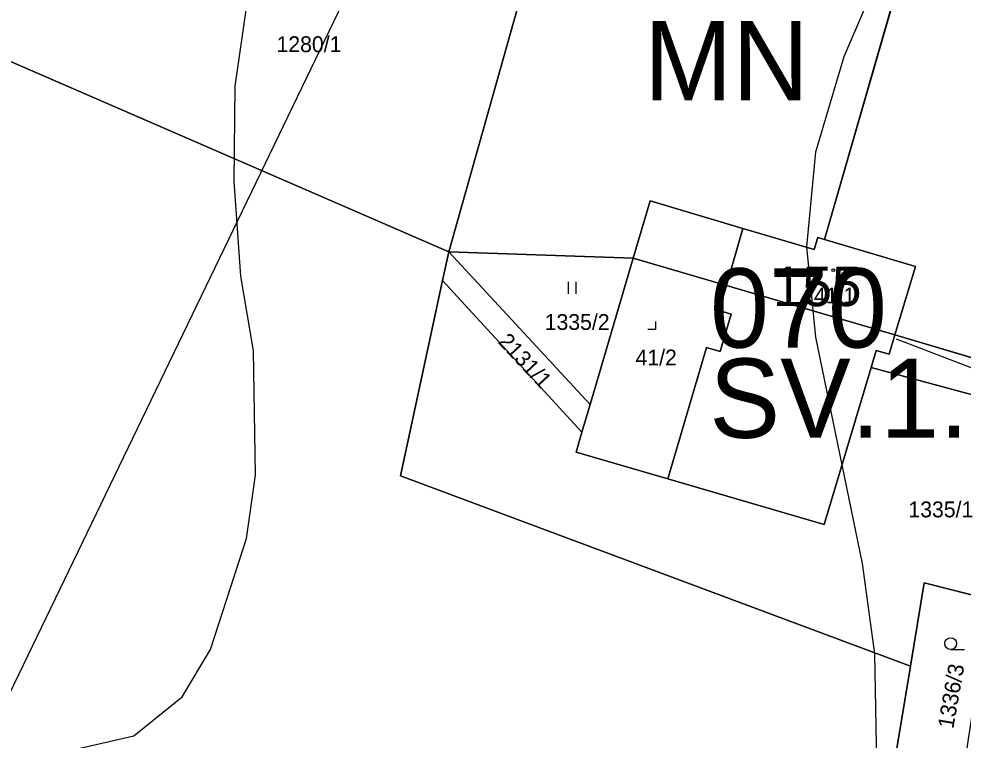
# Model space of a CAD drawing. Extents: x -706130 to -698555, y -971544 to -967260.
# Drawn here: x -704591.7 to -704472.7, y -969292.1 to -969201.1 of the extents above; entities that cross this region are included whole.
import ezdxf

# ---------------------------------------------------------------- set-up
doc = ezdxf.new("R2010")
doc.units = 0
for name, color, linetype in [('_Polohopis reambulance', 7, 'Continuous'), ('Archeologická naleziště S', 7, 'Continuous'), ('BPEJ I-II trida ochrany S', 7, 'Continuous'), ('Docházková izochrona - BUS S', 7, 'Continuous'), ('Docházková izochrona - VLAK N', 7, 'Continuous'), ('Hranice intravilán', 7, 'Continuous'), ('Kanalizace_stoka bez rozlišení N', 7, 'Continuous'), ('KN_Budovy', 7, 'Continuous'), ('KN_Budovy_cisla_domovni', 7, 'Continuous'), ('KN_Hranice_parcel', 7, 'Continuous'), ('KN_Hranice_parcel_vnitrni_kresba', 7, 'Continuous'), ('KN_Parcelni cisla', 7, 'Continuous'), ('KN_Polygon parcely', 7, 'Continuous'), ('KN_POZEMKY_13_ZASTAVENA PLOCHA', 7, 'Continuous'), ('KN_POZEMKY_14_OSTATNI PLOCHA', 7, 'Continuous'), ('KN_POZEMKY_2_ORNA PUDA', 7, 'Continuous'), ('KN_POZEMKY_5_ZAHRADA', 7, 'Continuous'), ('KN_POZEMKY_7_TTP', 7, 'Continuous'), ('KN_VYUZITI_13_zastavena plocha_zboreniste', 7, 'Continuous'), ('KN_VYUZITI_17_ostatni plocha_ostatni komunikace', 7, 'Continuous'), ('KN_VYUZITI_26_ostatni plocha_jina plocha', 7, 'Continuous'), ('KN_Značky budov', 7, 'Continuous'), ('KN_Značky kultur', 7, 'Continuous'), ('Plochy smíšené nezastavěného území všeobecné S', 7, 'Continuous'), ('Plochy smíšené obytné venkovské S', 7, 'Continuous'), ('Plochy zemědělské všeobecné CELEK S', 7, 'Continuous'), ('Regulační bloky v krajině S', 7, 'Continuous'), ('Regulační bloky zastavěné S', 7, 'Continuous'), ('Regulační bloky_číslo S NEZAPINAT', 7, 'Continuous'), ('Regulační kódy v krajině S', 7, 'Continuous'), ('Regulační kódy zastavěné S', 7, 'Continuous'), ('VÝŠKOPIS_vrstevnice hlavní', 7, 'Continuous'), ('VÝŠKOPIS_vrstevnice zesílená', 7, 'Continuous'), ('Zastavene uzemi N', 7, 'Continuous'), ('Zastavene uzemi plochy N', 7, 'Continuous')]:
    doc.layers.add(name, color=color, linetype=linetype)

msp = doc.modelspace()

# ---------------------------------------------------------------- linework, layer by layer
at = {"layer": '_Polohopis reambulance'}
msp.add_line((-704537.48, -969230.54), (-704525.4, -969187.55), dxfattribs=at)
at = {"layer": 'Archeologická naleziště S'}
msp.add_lwpolyline([(-704351.56, -970399.44), (-704434.56, -970338.94), (-704479.88, -969829.62), (-704673.44, -969453.38), (-704384.5, -968854), (-704158.5, -968821.19), (-704078.69, -969062.69), (-704202.94, -969793), (-704122.25, -969792.81), (-704213.31, -970265.25)], close=True, dxfattribs=at)
at = {"layer": 'BPEJ I-II trida ochrany S'}
for p, q in [((-704514.25, -969231.31), (-704512.09, -969224.08)), ((-704512.09, -969224.08), (-704500.4, -969227.58)), ((-704500.4, -969227.58), (-704491.44, -969230.25)), ((-704491.44, -969230.25), (-704490.98, -969228.72)), ((-704490.98, -969228.72), (-704490.13, -969228.97)), ((-704490.13, -969228.97), (-704478.67, -969232.4)), ((-704538.26, -969234.16), (-704537.48, -969230.54)), ((-704537.48, -969230.54), (-704519.67, -969249.77)), ((-704519.67, -969249.77), (-704514.25, -969231.31)), ((-704478.67, -969232.4), (-704481.24, -969241)), ((-704543.56, -969258.77), (-704538.26, -969234.16)), ((-704481.24, -969241), (-704462.77, -969246.5)), ((-704479.29, -969282.8), (-704543.56, -969258.77)), ((-704477.55, -969272.27), (-704479.29, -969282.8)), ((-704469.3, -969274.37), (-704477.55, -969272.27))]:
    msp.add_line(p, q, dxfattribs=at)
at = {"layer": 'Docházková izochrona - BUS S'}
msp.add_arc((-704475.99, -969462.4), 400, 57.5303, 230.2441, dxfattribs=at)
at = {"layer": 'Docházková izochrona - VLAK N'}
msp.add_circle((-704165.45, -969778.77), 800, dxfattribs=at)
at = {"layer": 'Hranice intravilán'}
msp.add_lwpolyline([(-704469.3, -969274.37), (-704477.55, -969272.27), (-704479.29, -969282.8), (-704543.56, -969258.77), (-704538.26, -969234.16), (-704537.48, -969230.54), (-704514.25, -969231.31), (-704512.09, -969224.08), (-704491.44, -969230.25), (-704490.98, -969228.72), (-704490.13, -969228.97), (-704480.27, -969194.76), (-704519.09, -969188.56), (-704525.4, -969187.55), (-704517.15, -969163.63), (-704519.77, -969158.28), (-704495.92, -969137.81), (-704479.43, -969122.49), (-704449.64, -969134.83)], dxfattribs=at)
at = {"layer": 'Kanalizace_stoka bez rozlišení N'}
msp.add_lwpolyline([(-704428.93, -969261.58), (-704481.05, -969241.53)], dxfattribs=at)
at = {"layer": 'KN_Budovy'}
msp.add_lwpolyline([(-704502.49, -969234.76), (-704481.24, -969241), (-704478.67, -969232.4), (-704490.13, -969228.97), (-704490.98, -969228.72), (-704491.44, -969230.25), (-704500.4, -969227.58)], close=True, dxfattribs=at)
at = {"layer": 'KN_Hranice_parcel'}
for p, q in [((-704490.13, -969228.97), (-704480.27, -969194.76)), ((-704538.26, -969234.16), (-704537.48, -969230.54)), ((-704537.48, -969230.54), (-704519.67, -969249.77)), ((-704537.48, -969230.54), (-704514.25, -969231.31)), ((-704514.25, -969231.31), (-704519.67, -969249.77)), ((-704520.7, -969253.29), (-704538.26, -969234.16)), ((-704481.24, -969241), (-704462.77, -969246.5)), ((-704466.63, -969249.86), (-704484.25, -969245.12)), ((-704519.67, -969249.77), (-704520.7, -969253.29)), ((-704479.29, -969282.8), (-704481.09, -969293.69))]:
    msp.add_line(p, q, dxfattribs=at)
for points in [[(-704637.33, -969183.87), (-704602.04, -969202.47), (-704537.48, -969230.54)], [(-704490.13, -969228.97), (-704490.98, -969228.72), (-704491.44, -969230.25), (-704500.4, -969227.58), (-704512.09, -969224.08), (-704514.25, -969231.31)], [(-704481.24, -969241), (-704478.67, -969232.4), (-704490.13, -969228.97)], [(-704514.25, -969231.31), (-704502.49, -969234.76), (-704503.42, -969237.95), (-704501.89, -969238.39), (-704503.27, -969243.1), (-704505, -969242.59), (-704509.86, -969259.17)], [(-704538.26, -969234.16), (-704543.56, -969258.77), (-704479.29, -969282.8)], [(-704484.25, -969245.12), (-704483.61, -969242.96), (-704481.97, -969243.44), (-704481.24, -969241)], [(-704509.86, -969259.17), (-704490.18, -969264.94), (-704484.25, -969245.12)], [(-704520.7, -969253.29), (-704521.43, -969255.78), (-704509.86, -969259.17)], [(-704479.29, -969282.8), (-704477.55, -969272.27), (-704469.3, -969274.37)]]:
    msp.add_lwpolyline(points, dxfattribs=at)
at = {"layer": 'KN_Hranice_parcel_vnitrni_kresba'}
for p, q in [((-704502.49, -969234.76), (-704500.4, -969227.58)), ((-704481.24, -969241), (-704502.49, -969234.76))]:
    msp.add_line(p, q, dxfattribs=at)
at = {"layer": 'KN_Polygon parcely'}
for points in [[(-704571.26, -969178.69), (-704573.73, -969169.89), (-704631.37, -969148.33), (-704633.73, -969147.45), (-704634.53, -969153.88), (-704637.33, -969183.87), (-704602.04, -969202.47), (-704537.48, -969230.54), (-704514.25, -969231.31), (-704512.09, -969224.08), (-704500.4, -969227.58), (-704491.44, -969230.25), (-704490.98, -969228.72), (-704490.13, -969228.97), (-704480.27, -969194.76), (-704519.09, -969188.56), (-704520.85, -969197.12)], [(-704613.26, -969357.13), (-704604.48, -969406.22), (-704592.94, -969425.46), (-704536.64, -969419.26), (-704498, -969415.85), (-704488.48, -969383.17), (-704485.83, -969345.6), (-704485.62, -969342.7), (-704481.09, -969293.69), (-704479.29, -969282.8), (-704543.56, -969258.77), (-704538.26, -969234.16), (-704537.48, -969230.54), (-704602.04, -969202.47), (-704637.33, -969183.87), (-704642.46, -969238.9), (-704626.11, -969294.2), (-704618.94, -969329.21)], [(-704447.98, -969210.75), (-704461.76, -969197.72), (-704480.27, -969194.76), (-704490.13, -969228.97), (-704478.67, -969232.4), (-704481.24, -969241), (-704462.77, -969246.5), (-704455.67, -969229.34)], [(-704491.44, -969230.25), (-704500.4, -969227.58), (-704512.09, -969224.08), (-704514.25, -969231.31), (-704502.49, -969234.76), (-704503.42, -969237.95), (-704501.89, -969238.39), (-704503.27, -969243.1), (-704505, -969242.59), (-704509.86, -969259.17), (-704490.18, -969264.94), (-704484.25, -969245.12), (-704483.61, -969242.96), (-704481.97, -969243.44), (-704481.24, -969241), (-704478.67, -969232.4), (-704490.13, -969228.97), (-704490.98, -969228.72)], [(-704519.67, -969249.77), (-704537.48, -969230.54), (-704538.26, -969234.16), (-704520.7, -969253.29)], [(-704537.48, -969230.54), (-704519.67, -969249.77), (-704514.25, -969231.31)], [(-704509.86, -969259.17), (-704505, -969242.59), (-704503.27, -969243.1), (-704501.89, -969238.39), (-704503.42, -969237.95), (-704502.49, -969234.76), (-704514.25, -969231.31), (-704519.67, -969249.77), (-704520.7, -969253.29), (-704521.43, -969255.78)], [(-704469.3, -969274.37), (-704467.23, -969260.73), (-704466.63, -969249.86), (-704484.25, -969245.12), (-704490.18, -969264.94), (-704509.86, -969259.17), (-704521.43, -969255.78), (-704520.7, -969253.29), (-704538.26, -969234.16), (-704543.56, -969258.77), (-704479.29, -969282.8), (-704477.55, -969272.27)], [(-704466.63, -969249.86), (-704464.45, -969250.44), (-704437.81, -969260.42), (-704430.78, -969263.06), (-704430.13, -969258.81), (-704462.77, -969246.5), (-704481.24, -969241), (-704481.97, -969243.44), (-704483.61, -969242.96), (-704484.25, -969245.12)], [(-704481.09, -969293.69), (-704472.65, -969296.41), (-704469.3, -969274.37), (-704477.55, -969272.27), (-704479.29, -969282.8)]]:
    msp.add_lwpolyline(points, close=True, dxfattribs=at)
at = {"layer": 'KN_POZEMKY_13_ZASTAVENA PLOCHA'}
for p, q in [((-704514.25, -969231.31), (-704512.09, -969224.08)), ((-704512.09, -969224.08), (-704500.4, -969227.58)), ((-704500.4, -969227.58), (-704491.44, -969230.25)), ((-704491.44, -969230.25), (-704490.98, -969228.72)), ((-704490.98, -969228.72), (-704490.13, -969228.97)), ((-704490.13, -969228.97), (-704478.67, -969232.4)), ((-704519.67, -969249.77), (-704514.25, -969231.31)), ((-704514.25, -969231.31), (-704502.49, -969234.76)), ((-704502.49, -969234.76), (-704514.25, -969231.31)), ((-704478.67, -969232.4), (-704481.24, -969241)), ((-704502.49, -969234.76), (-704503.42, -969237.95)), ((-704503.42, -969237.95), (-704502.49, -969234.76)), ((-704503.42, -969237.95), (-704501.89, -969238.39)), ((-704501.89, -969238.39), (-704503.42, -969237.95)), ((-704501.89, -969238.39), (-704503.27, -969243.1)), ((-704503.27, -969243.1), (-704501.89, -969238.39)), ((-704481.24, -969241), (-704481.97, -969243.44)), ((-704505, -969242.59), (-704509.86, -969259.17)), ((-704509.86, -969259.17), (-704505, -969242.59)), ((-704503.27, -969243.1), (-704505, -969242.59)), ((-704505, -969242.59), (-704503.27, -969243.1)), ((-704483.61, -969242.96), (-704484.25, -969245.12)), ((-704481.97, -969243.44), (-704483.61, -969242.96)), ((-704484.25, -969245.12), (-704490.18, -969264.94)), ((-704520.7, -969253.29), (-704519.67, -969249.77)), ((-704521.43, -969255.78), (-704520.7, -969253.29)), ((-704509.86, -969259.17), (-704521.43, -969255.78)), ((-704490.18, -969264.94), (-704509.86, -969259.17))]:
    msp.add_line(p, q, dxfattribs=at)
at = {"layer": 'KN_POZEMKY_14_OSTATNI PLOCHA'}
for p, q in [((-704538.26, -969234.16), (-704537.48, -969230.54)), ((-704537.48, -969230.54), (-704519.67, -969249.77)), ((-704543.56, -969258.77), (-704538.26, -969234.16)), ((-704538.26, -969234.16), (-704520.7, -969253.29)), ((-704520.7, -969253.29), (-704538.26, -969234.16)), ((-704481.97, -969243.44), (-704481.24, -969241)), ((-704481.24, -969241), (-704462.77, -969246.5)), ((-704484.25, -969245.12), (-704483.61, -969242.96)), ((-704483.61, -969242.96), (-704481.97, -969243.44)), ((-704490.18, -969264.94), (-704484.25, -969245.12)), ((-704466.63, -969249.86), (-704484.25, -969245.12)), ((-704484.25, -969245.12), (-704466.63, -969249.86)), ((-704519.67, -969249.77), (-704520.7, -969253.29)), ((-704520.7, -969253.29), (-704521.43, -969255.78)), ((-704521.43, -969255.78), (-704509.86, -969259.17)), ((-704479.29, -969282.8), (-704543.56, -969258.77)), ((-704509.86, -969259.17), (-704490.18, -969264.94)), ((-704477.55, -969272.27), (-704479.29, -969282.8)), ((-704469.3, -969274.37), (-704477.55, -969272.27))]:
    msp.add_line(p, q, dxfattribs=at)
at = {"layer": 'KN_POZEMKY_2_ORNA PUDA'}
for p, q in [((-704602.04, -969202.47), (-704537.48, -969230.54)), ((-704537.48, -969230.54), (-704538.26, -969234.16)), ((-704538.26, -969234.16), (-704543.56, -969258.77)), ((-704543.56, -969258.77), (-704479.29, -969282.8)), ((-704479.29, -969282.8), (-704481.09, -969293.69))]:
    msp.add_line(p, q, dxfattribs=at)
at = {"layer": 'KN_POZEMKY_5_ZAHRADA'}
for p, q in [((-704490.13, -969228.97), (-704480.27, -969194.76)), ((-704478.67, -969232.4), (-704490.13, -969228.97)), ((-704481.24, -969241), (-704478.67, -969232.4)), ((-704462.77, -969246.5), (-704481.24, -969241)), ((-704479.29, -969282.8), (-704477.55, -969272.27)), ((-704477.55, -969272.27), (-704469.3, -969274.37)), ((-704481.09, -969293.69), (-704479.29, -969282.8))]:
    msp.add_line(p, q, dxfattribs=at)
at = {"layer": 'KN_POZEMKY_7_TTP'}
for p, q in [((-704480.27, -969194.76), (-704490.13, -969228.97)), ((-704537.48, -969230.54), (-704602.04, -969202.47)), ((-704512.09, -969224.08), (-704514.25, -969231.31)), ((-704500.4, -969227.58), (-704512.09, -969224.08)), ((-704491.44, -969230.25), (-704500.4, -969227.58)), ((-704490.98, -969228.72), (-704491.44, -969230.25)), ((-704490.13, -969228.97), (-704490.98, -969228.72)), ((-704514.25, -969231.31), (-704537.48, -969230.54)), ((-704537.48, -969230.54), (-704514.25, -969231.31)), ((-704519.67, -969249.77), (-704537.48, -969230.54)), ((-704514.25, -969231.31), (-704519.67, -969249.77))]:
    msp.add_line(p, q, dxfattribs=at)
at = {"layer": 'KN_VYUZITI_13_zastavena plocha_zboreniste'}
for p, q in [((-704519.67, -969249.77), (-704514.25, -969231.31)), ((-704514.25, -969231.31), (-704502.49, -969234.76)), ((-704502.49, -969234.76), (-704503.42, -969237.95)), ((-704503.42, -969237.95), (-704501.89, -969238.39)), ((-704501.89, -969238.39), (-704503.27, -969243.1)), ((-704505, -969242.59), (-704509.86, -969259.17)), ((-704503.27, -969243.1), (-704505, -969242.59)), ((-704520.7, -969253.29), (-704519.67, -969249.77)), ((-704521.43, -969255.78), (-704520.7, -969253.29)), ((-704509.86, -969259.17), (-704521.43, -969255.78))]:
    msp.add_line(p, q, dxfattribs=at)
at = {"layer": 'KN_VYUZITI_17_ostatni plocha_ostatni komunikace'}
for p, q in [((-704538.26, -969234.16), (-704537.48, -969230.54)), ((-704537.48, -969230.54), (-704519.67, -969249.77)), ((-704520.7, -969253.29), (-704538.26, -969234.16)), ((-704481.97, -969243.44), (-704481.24, -969241)), ((-704481.24, -969241), (-704462.77, -969246.5)), ((-704484.25, -969245.12), (-704483.61, -969242.96)), ((-704483.61, -969242.96), (-704481.97, -969243.44)), ((-704466.63, -969249.86), (-704484.25, -969245.12)), ((-704519.67, -969249.77), (-704520.7, -969253.29))]:
    msp.add_line(p, q, dxfattribs=at)
at = {"layer": 'KN_VYUZITI_26_ostatni plocha_jina plocha'}
for p, q in [((-704543.56, -969258.77), (-704538.26, -969234.16)), ((-704538.26, -969234.16), (-704520.7, -969253.29)), ((-704490.18, -969264.94), (-704484.25, -969245.12)), ((-704484.25, -969245.12), (-704466.63, -969249.86)), ((-704520.7, -969253.29), (-704521.43, -969255.78)), ((-704521.43, -969255.78), (-704509.86, -969259.17)), ((-704479.29, -969282.8), (-704543.56, -969258.77)), ((-704509.86, -969259.17), (-704490.18, -969264.94)), ((-704477.55, -969272.27), (-704479.29, -969282.8)), ((-704469.3, -969274.37), (-704477.55, -969272.27))]:
    msp.add_line(p, q, dxfattribs=at)
at = {"layer": 'KN_Značky budov'}
msp.add_circle((-704489.01, -969232.83), 0.175, dxfattribs=at)
at = {"layer": 'KN_Značky kultur'}
for p, q in [((-704522.41, -969235.81), (-704522.41, -969234.31)), ((-704521.41, -969235.81), (-704521.41, -969234.31)), ((-704512.38, -969240.3), (-704511.38, -969240.3)), ((-704511.38, -969240.3), (-704511.38, -969239.3)), ((-704474.22, -969280.7), (-704472.47, -969280.7))]:
    msp.add_line(p, q, dxfattribs=at)
msp.add_circle((-704474.22, -969279.95), 0.75, dxfattribs=at)
at = {"layer": 'Plochy smíšené nezastavěného území všeobecné S'}
for p, q in [((-704527.41, -969194.72), (-704537.48, -969230.54)), ((-704490.13, -969228.97), (-704480.27, -969194.76)), ((-704514.25, -969231.31), (-704512.09, -969224.08)), ((-704512.09, -969224.08), (-704500.4, -969227.58)), ((-704500.4, -969227.58), (-704491.44, -969230.25)), ((-704537.48, -969230.54), (-704514.25, -969231.31))]:
    msp.add_line(p, q, dxfattribs=at)
msp.add_lwpolyline([(-704491.44, -969230.25), (-704490.98, -969228.72), (-704490.13, -969228.97)], dxfattribs=at)
at = {"layer": 'Plochy smíšené obytné venkovské S'}
for p, q in [((-704480.27, -969194.76), (-704490.13, -969228.97)), ((-704512.09, -969224.08), (-704514.25, -969231.31)), ((-704500.4, -969227.58), (-704512.09, -969224.08)), ((-704491.44, -969230.25), (-704500.4, -969227.58)), ((-704490.98, -969228.72), (-704491.44, -969230.25)), ((-704490.13, -969228.97), (-704490.98, -969228.72)), ((-704537.48, -969230.54), (-704538.26, -969234.16)), ((-704514.25, -969231.31), (-704537.48, -969230.54)), ((-704538.26, -969234.16), (-704543.56, -969258.77)), ((-704543.56, -969258.77), (-704479.29, -969282.8)), ((-704479.29, -969282.8), (-704481.09, -969293.69))]:
    msp.add_line(p, q, dxfattribs=at)
at = {"layer": 'Plochy zemědělské všeobecné CELEK S'}
for p, q in [((-704537.48, -969230.54), (-704527.41, -969194.72)), ((-704538.26, -969234.16), (-704537.48, -969230.54)), ((-704543.56, -969258.77), (-704538.26, -969234.16)), ((-704479.29, -969282.8), (-704543.56, -969258.77)), ((-704481.09, -969293.69), (-704479.29, -969282.8))]:
    msp.add_line(p, q, dxfattribs=at)
at = {"layer": 'Regulační bloky v krajině S'}
for p, q in [((-704527.41, -969194.72), (-704537.48, -969230.54)), ((-704537.48, -969230.54), (-704527.41, -969194.72)), ((-704490.13, -969228.97), (-704480.27, -969194.76)), ((-704514.25, -969231.31), (-704512.09, -969224.08)), ((-704512.09, -969224.08), (-704500.4, -969227.58)), ((-704500.4, -969227.58), (-704491.44, -969230.25)), ((-704538.26, -969234.16), (-704537.48, -969230.54)), ((-704537.48, -969230.54), (-704514.25, -969231.31)), ((-704543.56, -969258.77), (-704538.26, -969234.16)), ((-704479.29, -969282.8), (-704543.56, -969258.77)), ((-704481.09, -969293.69), (-704479.29, -969282.8))]:
    msp.add_line(p, q, dxfattribs=at)
msp.add_lwpolyline([(-704491.44, -969230.25), (-704490.98, -969228.72), (-704490.13, -969228.97)], dxfattribs=at)
at = {"layer": 'Regulační bloky zastavěné S'}
for p, q in [((-704480.27, -969194.76), (-704490.13, -969228.97)), ((-704512.09, -969224.08), (-704514.25, -969231.31)), ((-704500.4, -969227.58), (-704512.09, -969224.08)), ((-704491.44, -969230.25), (-704500.4, -969227.58)), ((-704490.98, -969228.72), (-704491.44, -969230.25)), ((-704490.13, -969228.97), (-704490.98, -969228.72)), ((-704537.48, -969230.54), (-704538.26, -969234.16)), ((-704514.25, -969231.31), (-704537.48, -969230.54)), ((-704538.26, -969234.16), (-704543.56, -969258.77)), ((-704543.56, -969258.77), (-704479.29, -969282.8)), ((-704479.29, -969282.8), (-704481.09, -969293.69))]:
    msp.add_line(p, q, dxfattribs=at)
at = {"layer": 'VÝŠKOPIS_vrstevnice hlavní'}
msp.add_lwpolyline([(-704586.87, -969293.82), (-704577.17, -969291.6), (-704571.1, -969286.66), (-704567.53, -969280.67), (-704562.97, -969266.69), (-704561.83, -969258.7), (-704562.11, -969243.01), (-704563.68, -969233.59), (-704564.54, -969221.61), (-704564.39, -969209.62), (-704562.4, -969195.64), (-704554.26, -969173.67), (-704548.7, -969166.39), (-704540.43, -969159.97), (-704532.15, -969155.98), (-704479.65, -969136.72), (-704459.1, -969126.45)], dxfattribs=at)
at = {"layer": 'VÝŠKOPIS_vrstevnice zesílená'}
msp.add_lwpolyline([(-704483.36, -969304.07), (-704483.78, -969281.24), (-704485.35, -969269.83), (-704491.2, -969241.3), (-704492.34, -969229.88), (-704491.2, -969217.9), (-704487.64, -969205.91), (-704485.07, -969199.92), (-704477.65, -969187.94), (-704468.8, -969178.81)], dxfattribs=at)
at = {"layer": 'Zastavene uzemi N'}
msp.add_lwpolyline([(-704449.64, -969134.83), (-704479.43, -969122.49), (-704495.92, -969137.81), (-704506.64, -969166.93), (-704517.15, -969163.63), (-704521.76, -969177.01), (-704525.4, -969187.55), (-704519.09, -969188.56), (-704480.27, -969194.76), (-704490.13, -969228.97), (-704490.98, -969228.72), (-704491.44, -969230.25), (-704500.4, -969227.58), (-704512.09, -969224.08), (-704514.25, -969231.31), (-704537.48, -969230.54), (-704538.26, -969234.16), (-704543.56, -969258.77), (-704479.29, -969282.8), (-704481.09, -969293.69)], dxfattribs=at)
at = {"layer": 'Zastavene uzemi plochy N'}
msp.add_lwpolyline([(-704449.64, -969134.83), (-704479.43, -969122.49), (-704495.92, -969137.81), (-704506.64, -969166.93), (-704517.15, -969163.63), (-704521.76, -969177.01), (-704525.4, -969187.55), (-704519.09, -969188.56), (-704480.27, -969194.76), (-704490.13, -969228.97), (-704490.98, -969228.72), (-704491.44, -969230.25), (-704500.4, -969227.58), (-704512.09, -969224.08), (-704514.25, -969231.31), (-704537.48, -969230.54), (-704538.26, -969234.16), (-704543.56, -969258.77), (-704479.29, -969282.8), (-704481.09, -969293.69)], dxfattribs=at)

# ---------------------------------------------------------------- texts
at = {"layer": 'KN_Budovy_cisla_domovni'}
msp.add_text('155', height=5, dxfattribs=at).set_placement((-704496.62, -969237.38))
at = {"layer": 'KN_Parcelni cisla'}
for s, p in [('1280/1', (-704559.19, -969205.34)), ('41/1', (-704491.45, -969237.04)), ('1335/2', (-704525.39, -969240.38)), ('41/2', (-704513.94, -969244.86)), ('1335/1', (-704479.55, -969264.02))]:
    msp.add_text(s, height=2, dxfattribs=at).set_placement(p)
for s, rotation, p in [('2131/1', 313, (-704531.37, -969241.94)), ('1336/3', 80, (-704473.9, -969290.76))]:
    msp.add_text(s, height=2, rotation=rotation, dxfattribs=at).set_placement(p)
at = {"layer": 'Regulační bloky_číslo S NEZAPINAT'}
msp.add_text('070', height=10, dxfattribs=at).set_placement((-704504.56, -969242.61))
at = {"layer": 'Regulační kódy v krajině S'}
msp.add_text('MN', height=10, dxfattribs=at).set_placement((-704512.88, -969211.43))
at = {"layer": 'Regulační kódy zastavěné S'}
msp.add_text('SV.1.15.70', height=10, dxfattribs=at).set_placement((-704504.64, -969253.99))

doc.saveas('drawing.dxf')
